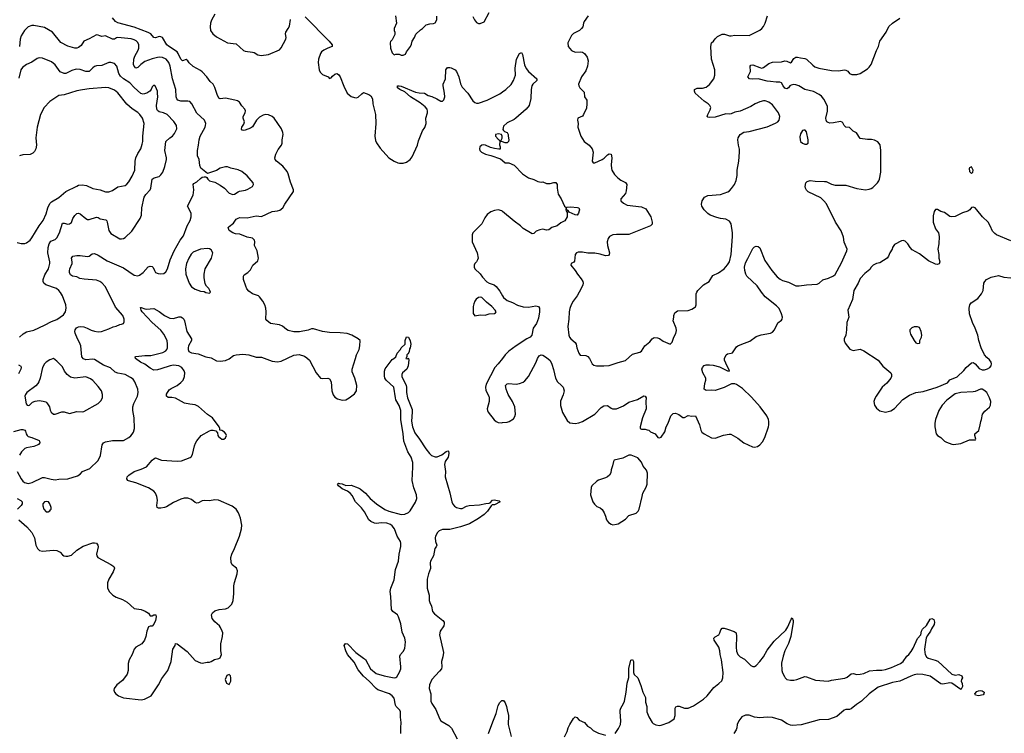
# Model space of a CAD drawing. Header units: inches. Extents: x 2057696 to 2160536, y 827480 to 1016834.
# Tile 293 of 422: x 2094614 to 2105597, y 951130 to 959089. Entities that reach past the tile are written whole.
import ezdxf

# ---------------------------------------------------------------- set-up
doc = ezdxf.new("R2010")
doc.units = ezdxf.units.IN
doc.header["$MEASUREMENT"] = 0
doc.layers.add('C0995', color=7, linetype='Continuous')
doc.layers.add('C1905', color=7, linetype='Continuous')

msp = doc.modelspace()

# ---------------------------------------------------------------- linework, layer by layer
at = {"layer": 'C0995', "color": 5}
for points, elevation in [([(2096792, 959150), (2096755, 959085), (2096744, 959050), (2096739, 959010), (2096744, 958970), (2096770, 958930), (2096810, 958897), (2096930, 958832), (2097030, 958818), (2097110, 958745), (2097130, 958736), (2097210, 958728), (2097230, 958722), (2097270, 958698), (2097309, 958689), (2097390, 958699), (2097510, 958751), (2097530, 958774), (2097581, 958870), (2097587, 958890), (2097579, 958930), (2097581, 958950), (2097610, 958990), (2097622, 959018), (2097635, 959090)], 520), ([(2098805, 959130), (2098816, 959050), (2098791, 958990), (2098791, 958970), (2098798, 958950), (2098797, 958923), (2098770, 958866), (2098750, 958846), (2098748, 958830), (2098751, 958770), (2098770, 958718), (2098790, 958698), (2098810, 958706), (2098845, 958705), (2098870, 958692), (2098890, 958692), (2098917, 958703), (2098930, 958732), (2098974, 958790), (2098986, 958814), (2098993, 958850), (2099019, 958890), (2099034, 958926), (2099083, 958977), (2099108, 958990), (2099148, 959030), (2099190, 959043), (2099230, 959045), (2099250, 959052), (2099267, 959087), (2099268, 959128)], 540), ([(2099670, 959124), (2099688, 959088), (2099710, 959058), (2099730, 959045), (2099750, 959045), (2099794, 959066), (2099849, 959170)], 540), ([(2094585, 954050), (2094630, 953967), (2094650, 953941), (2094668, 953928), (2094710, 953918), (2094752, 953928), (2094870, 953983), (2094890, 953985), (2094964, 953964), (2095010, 953958), (2095050, 953965), (2095150, 953970), (2095259, 954000), (2095290, 954021), (2095314, 954050), (2095397, 954083), (2095489, 954171), (2095516, 954230), (2095533, 954347), (2095550, 954370), (2095570, 954380), (2095650, 954396), (2095770, 954397), (2095831, 954429), (2095854, 954446), (2095870, 954467), (2095884, 954490), (2095896, 954530), (2095891, 954649), (2095876, 954730), (2095877, 954770), (2095888, 954810), (2095927, 954890), (2095935, 954930), (2095930, 954970), (2095900, 955050), (2095878, 955078), (2095850, 955098), (2095790, 955131), (2095707, 955147), (2095677, 955157), (2095626, 955206), (2095550, 955236), (2095450, 955300), (2095430, 955303), (2095350, 955297), (2095326, 955306), (2095308, 955328), (2095297, 955450), (2095282, 955490), (2095257, 955530), (2095231, 955591), (2095229, 955610), (2095233, 955630), (2095248, 955652), (2095270, 955663), (2095290, 955666), (2095330, 955664), (2095368, 955650), (2095410, 955628), (2095450, 955616), (2095491, 955609), (2095527, 955613), (2095610, 955641), (2095657, 955663), (2095689, 955671), (2095730, 955691), (2095750, 955692), (2095770, 955702), (2095780, 955720), (2095781, 955750), (2095766, 955790), (2095684, 955884), (2095570, 956110), (2095530, 956156), (2095508, 956170), (2095470, 956183), (2095334, 956194), (2095284, 956204), (2095250, 956220), (2095202, 956230), (2095182, 956242), (2095169, 956269), (2095168, 956288), (2095173, 956310), (2095200, 956370), (2095201, 956390), (2095190, 956431), (2095206, 956450), (2095250, 956460), (2095290, 956460), (2095370, 956446), (2095388, 956452), (2095421, 956479), (2095450, 956482), (2095490, 956463), (2095590, 956399), (2095770, 956320), (2095890, 956239), (2095930, 956234), (2095950, 956239), (2095990, 956268), (2096048, 956332), (2096070, 956339), (2096090, 956336), (2096104, 956324), (2096116, 956290), (2096130, 956268), (2096157, 956257), (2096187, 956253), (2096221, 956259), (2096243, 956277), (2096263, 956310), (2096294, 956410), (2096336, 956510), (2096403, 956630), (2096440, 956680), (2096482, 956790), (2096515, 956850), (2096526, 956890), (2096526, 956930), (2096484, 957010), (2096550, 957130), (2096558, 957190), (2096549, 957250), (2096557, 957263), (2096590, 957281), (2096630, 957319), (2096650, 957331), (2096670, 957338), (2096690, 957338), (2096702, 957330), (2096711, 957310), (2096730, 957291), (2096790, 957276), (2096850, 957244), (2096897, 957210), (2096950, 957153), (2096990, 957139), (2097010, 957142), (2097049, 957170), (2097064, 957176), (2097131, 957189), (2097160, 957200), (2097209, 957230), (2097223, 957250), (2097219, 957270), (2097150, 957349), (2097090, 957395), (2097050, 957415), (2096970, 957432), (2096930, 957449), (2096909, 957449), (2096850, 957432), (2096810, 957406), (2096710, 957375), (2096634, 957434), (2096623, 957463), (2096615, 957530), (2096596, 957570), (2096596, 957630), (2096610, 957690), (2096615, 957750), (2096626, 957790), (2096681, 957890), (2096688, 957910), (2096690, 957930), (2096676, 957970), (2096590, 958047), (2096534, 958150), (2096510, 958175), (2096490, 958182), (2096410, 958180), (2096379, 958190), (2096365, 958205), (2096358, 958230), (2096357, 958310), (2096318, 958430), (2096294, 958570), (2096278, 958610), (2096247, 958647), (2096206, 958666), (2096170, 958670), (2096150, 958667), (2096090, 958651), (2096010, 958621), (2095965, 958590), (2095930, 958554), (2095910, 958550), (2095890, 958570), (2095883, 958590), (2095886, 958650), (2095898, 958682), (2095936, 958750), (2095941, 958770), (2095941, 958810), (2095933, 958833), (2095914, 958854), (2095890, 958866), (2095856, 958876), (2095710, 958892), (2095693, 958887), (2095670, 958872), (2095650, 958872), (2095570, 958910), (2095530, 958902), (2095507, 958907), (2095490, 958918), (2095470, 958920), (2095390, 958876), (2095331, 958850), (2095298, 958802), (2095270, 958777), (2095250, 958772), (2095230, 958773), (2095150, 958794), (2095074, 958834), (2094981, 958950), (2094890, 959002), (2094770, 959025), (2094750, 959025), (2094710, 959010), (2094669, 958970), (2094631, 958910), (2094619, 958870), (2094610, 958790)], 540), ([(2094603, 953510), (2094693, 953433), (2094750, 953368), (2094780, 953310), (2094794, 953230), (2094814, 953190), (2094836, 953170), (2094870, 953160), (2094990, 953174), (2095029, 953169), (2095064, 953150), (2095090, 953121), (2095106, 953110), (2095130, 953104), (2095150, 953104), (2095190, 953116), (2095250, 953174), (2095321, 953219), (2095430, 953255), (2095450, 953256), (2095470, 953250), (2095485, 953230), (2095490, 953210), (2095470, 953130), (2095473, 953110), (2095484, 953090), (2095632, 953012), (2095663, 952990), (2095673, 952973), (2095656, 952930), (2095607, 952850), (2095593, 952810), (2095593, 952753), (2095611, 952710), (2095653, 952670), (2095689, 952649), (2095761, 952621), (2095811, 952591), (2095890, 952521), (2095970, 952511), (2096014, 952494), (2096051, 952471), (2096070, 952442), (2096090, 952442), (2096110, 952452), (2096131, 952451), (2096135, 952430), (2096130, 952388), (2096110, 952346), (2096090, 952326), (2096070, 952326), (2096050, 952318), (2096031, 952269), (2096021, 952210), (2096007, 952170), (2095977, 952130), (2095911, 952090), (2095891, 952070), (2095867, 952010), (2095834, 951950), (2095822, 951910), (2095825, 951830), (2095813, 951790), (2095762, 951718), (2095699, 951670), (2095666, 951630), (2095663, 951610), (2095671, 951590), (2095687, 951570), (2095715, 951550), (2095770, 951525), (2095970, 951502), (2096005, 951510), (2096081, 951550), (2096163, 951670), (2096200, 951740), (2096268, 951832), (2096305, 951930), (2096323, 952070), (2096349, 952110), (2096350, 952131), (2096371, 952130), (2096483, 952043), (2096570, 951943), (2096630, 951915), (2096650, 951911), (2096704, 951924), (2096730, 951925), (2096749, 951931), (2096786, 951954), (2096837, 951963), (2096850, 951972), (2096864, 952010), (2096857, 952050), (2096859, 952130), (2096876, 952210), (2096878, 952250), (2096874, 952270), (2096855, 952310), (2096841, 952330), (2096792, 952372), (2096761, 952410), (2096752, 952450), (2096765, 952475), (2096790, 952495), (2096838, 952510), (2096910, 952517), (2096941, 952530), (2096979, 952570), (2096995, 952610), (2097004, 952690), (2097004, 952776), (2097010, 952811), (2097041, 952910), (2097043, 952943), (2097032, 952972), (2096983, 953010), (2096974, 953034), (2096970, 953090), (2096981, 953130), (2097011, 953190), (2097066, 953330), (2097088, 953410), (2097090, 953450), (2097076, 953530), (2097053, 953590), (2097027, 953630), (2096985, 953665), (2096830, 953729), (2096790, 953734), (2096730, 953724), (2096670, 953727), (2096650, 953723), (2096610, 953700), (2096590, 953696), (2096570, 953706), (2096530, 953738), (2096490, 953752), (2096449, 953751), (2096410, 953741), (2096330, 953703), (2096250, 953655), (2096230, 953647), (2096190, 953640), (2096161, 953641), (2096148, 953648), (2096142, 953670), (2096151, 953730), (2096145, 953770), (2096130, 953807), (2096110, 953832), (2096050, 953868), (2095910, 953925), (2095826, 953946), (2095819, 953950), (2095809, 953970), (2095813, 953990), (2095833, 954010), (2095890, 954050), (2095970, 954075), (2096030, 954103), (2096090, 954175), (2096110, 954192), (2096130, 954202), (2096197, 954177), (2096370, 954164), (2096419, 954170), (2096515, 954205), (2096526, 954214), (2096541, 954239), (2096563, 954337), (2096574, 954366), (2096590, 954391), (2096639, 954450), (2096730, 954503), (2096750, 954511), (2096771, 954511), (2096802, 954502), (2096820, 954480), (2096825, 954450), (2096830, 954442), (2096870, 954412), (2096890, 954412), (2096910, 954425), (2096922, 954450), (2096915, 954470), (2096898, 954490), (2096870, 954508), (2096846, 954510), (2096846, 954530), (2096838, 954550), (2096763, 954650), (2096710, 954687), (2096610, 954775), (2096570, 954794), (2096510, 954801), (2096454, 954814), (2096350, 954867), (2096310, 954874), (2096270, 954874), (2096250, 954889), (2096250, 954911), (2096281, 954959), (2096304, 954976), (2096370, 955010), (2096410, 955042), (2096436, 955070), (2096453, 955110), (2096456, 955150), (2096450, 955171), (2096422, 955210), (2096390, 955230), (2096330, 955235), (2096292, 955228), (2096190, 955194), (2096150, 955185), (2096110, 955182), (2096070, 955201), (2096010, 955247), (2095962, 955270), (2095905, 955310), (2095902, 955330), (2095908, 955332), (2096010, 955343), (2096075, 955345), (2096210, 955379), (2096244, 955396), (2096255, 955410), (2096263, 955430), (2096263, 955470), (2096257, 955510), (2096223, 955583), (2096187, 955627), (2096091, 955711), (2095981, 955830), (2095967, 955850), (2095962, 955878), (2095970, 955879), (2096010, 955864), (2096030, 955862), (2096110, 955868), (2096170, 955836), (2096228, 955790), (2096290, 955761), (2096330, 955758), (2096390, 955776), (2096410, 955774), (2096430, 955765), (2096446, 955750), (2096454, 955730), (2096480, 955610), (2096530, 955530), (2096530, 955510), (2096497, 955450), (2096492, 955430), (2096492, 955410), (2096500, 955390), (2096530, 955375), (2096604, 955364), (2096690, 955329), (2096750, 955316), (2096810, 955285), (2096850, 955279), (2096910, 955287), (2096950, 955305), (2096998, 955342), (2097030, 955352), (2097102, 955358), (2097170, 955353), (2097250, 955327), (2097310, 955324), (2097430, 955281), (2097490, 955272), (2097530, 955279), (2097671, 955349), (2097730, 955354), (2097790, 955336), (2097818, 955318), (2097848, 955290), (2097919, 955150), (2097970, 955091), (2097990, 955088), (2098050, 955091), (2098070, 955085), (2098090, 955050), (2098097, 954950), (2098110, 954905), (2098130, 954880), (2098160, 954860), (2098210, 954844), (2098250, 954849), (2098290, 954870), (2098350, 954915), (2098371, 954949), (2098374, 955010), (2098352, 955090), (2098323, 955163), (2098321, 955190), (2098361, 955310), (2098370, 955350), (2098399, 955410), (2098408, 955450), (2098410, 955510), (2098390, 955530), (2098319, 955570), (2098268, 955588), (2098190, 955596), (2098070, 955599), (2097990, 955611), (2097890, 955642), (2097870, 955641), (2097830, 955626), (2097734, 955606), (2097670, 955608), (2097610, 955622), (2097590, 955633), (2097545, 955670), (2097510, 955687), (2097410, 955701), (2097370, 955734), (2097361, 955750), (2097364, 955830), (2097359, 955870), (2097348, 955910), (2097327, 955950), (2097290, 955998), (2097276, 956010), (2097211, 956031), (2097170, 956062), (2097149, 956089), (2097136, 956116), (2097111, 956190), (2097110, 956230), (2097118, 956242), (2097159, 956270), (2097190, 956300), (2097213, 956350), (2097270, 956398), (2097279, 956430), (2097261, 956510), (2097233, 956570), (2097238, 956610), (2097234, 956630), (2097210, 956651), (2097150, 956665), (2097070, 956696), (2097022, 956702), (2096992, 956712), (2096950, 956737), (2096939, 956770), (2096950, 956784), (2096999, 956821), (2097030, 956864), (2097050, 956877), (2097070, 956881), (2097150, 956880), (2097250, 956902), (2097310, 956894), (2097430, 956950), (2097490, 956956), (2097515, 956965), (2097548, 956992), (2097570, 957031), (2097669, 957171), (2097669, 957191), (2097635, 957275), (2097610, 957370), (2097596, 957396), (2097550, 957457), (2097477, 957510), (2097464, 957530), (2097461, 957550), (2097470, 957590), (2097498, 957642), (2097534, 957690), (2097541, 957710), (2097541, 957750), (2097552, 957810), (2097550, 957830), (2097535, 957870), (2097454, 957990), (2097429, 958010), (2097390, 958027), (2097354, 958030), (2097330, 958023), (2097290, 958002), (2097257, 957970), (2097210, 957895), (2097190, 957878), (2097130, 957856), (2097110, 957852), (2097096, 957856), (2097088, 957868), (2097090, 957890), (2097115, 957925), (2097120, 957950), (2097106, 957990), (2097108, 958010), (2097130, 958050), (2097132, 958072), (2097127, 958090), (2097090, 958127), (2097064, 958170), (2097044, 958184), (2097013, 958193), (2096910, 958213), (2096850, 958207), (2096835, 958215), (2096815, 958255), (2096790, 958333), (2096771, 958370), (2096738, 958398), (2096701, 958450), (2096650, 958508), (2096630, 958524), (2096548, 958568), (2096506, 958606), (2096490, 958630), (2096470, 958645), (2096430, 958630), (2096410, 958649), (2096383, 958710), (2096370, 958729), (2096272, 958792), (2096256, 958810), (2096206, 958890), (2096190, 958899), (2096170, 958900), (2096130, 958887), (2096110, 958890), (2096076, 958930), (2096046, 958946), (2095890, 959005), (2095710, 959053), (2095682, 959070), (2095650, 959110)], 520), ([(2097799, 959119), (2098065, 958850), (2098098, 958810), (2098099, 958790), (2098050, 958772), (2098007, 958750), (2097980, 958730), (2097968, 958710), (2097948, 958650), (2097944, 958610), (2097953, 958530), (2097965, 958505), (2097990, 958479), (2098054, 958450), (2098070, 958434), (2098090, 958442), (2098102, 958458), (2098130, 958481), (2098150, 958487), (2098170, 958476), (2098190, 958450), (2098228, 958348), (2098268, 958270), (2098310, 958233), (2098350, 958220), (2098370, 958219), (2098390, 958225), (2098430, 958263), (2098450, 958275), (2098510, 958254), (2098530, 958239), (2098548, 958208), (2098554, 958150), (2098581, 958030), (2098586, 957930), (2098576, 957790), (2098582, 957742), (2098595, 957715), (2098636, 957656), (2098733, 957550), (2098790, 957510), (2098830, 957492), (2098850, 957489), (2098890, 957487), (2098930, 957499), (2098970, 957529), (2098990, 957559), (2099051, 957690), (2099064, 957736), (2099108, 957850), (2099133, 957887), (2099142, 957910), (2099146, 957930), (2099143, 957990), (2099161, 958050), (2099163, 958070), (2099158, 958090), (2099136, 958116), (2099080, 958160), (2098973, 958230), (2098910, 958283), (2098854, 958310), (2098829, 958330), (2098829, 958350), (2098848, 958352), (2098870, 958348), (2099030, 958280), (2099070, 958272), (2099129, 958269), (2099170, 958245), (2099212, 958232), (2099267, 958207), (2099310, 958181), (2099330, 958179), (2099345, 958195), (2099355, 958230), (2099354, 958270), (2099336, 958350), (2099338, 958370), (2099362, 958430), (2099369, 958530), (2099386, 958554), (2099410, 958556), (2099428, 958552), (2099470, 958530), (2099487, 958510), (2099512, 958450), (2099530, 958373), (2099550, 958338), (2099614, 958270), (2099670, 958184), (2099690, 958165), (2099710, 958158), (2099730, 958157), (2099830, 958192), (2099970, 958262), (2100000, 958284)], 520), ([(2094610, 955550), (2094653, 955587), (2094690, 955607), (2094772, 955628), (2094890, 955682), (2094970, 955724), (2095030, 955747), (2095103, 955797), (2095123, 955830), (2095133, 955870), (2095128, 955910), (2095093, 956010), (2095070, 956047), (2095052, 956070), (2095026, 956090), (2094904, 956130), (2094882, 956150), (2094874, 956170), (2094875, 956190), (2094895, 956245), (2094935, 956310), (2094950, 956370), (2094951, 956390), (2094926, 956490), (2094930, 956550), (2094942, 956590), (2094962, 956618), (2095010, 956636), (2095030, 956656), (2095058, 956710), (2095090, 956818), (2095110, 956820), (2095150, 956810), (2095170, 956811), (2095190, 956827), (2095208, 956870), (2095230, 956904), (2095250, 956926), (2095270, 956932), (2095290, 956923), (2095350, 956873), (2095370, 956862), (2095390, 956860), (2095470, 956885), (2095490, 956881), (2095510, 956867), (2095575, 956855), (2095586, 956846), (2095590, 956831), (2095610, 956736), (2095630, 956706), (2095730, 956646), (2095750, 956643), (2095770, 956648), (2095790, 956660), (2095865, 956730), (2095958, 956870), (2095971, 956909), (2095976, 956990), (2096004, 957110), (2096021, 957139), (2096070, 957191), (2096077, 957210), (2096090, 957310), (2096113, 957327), (2096170, 957341), (2096190, 957358), (2096210, 957390), (2096231, 957450), (2096250, 957530), (2096250, 957550), (2096234, 957630), (2096243, 957730), (2096287, 957770), (2096318, 957790), (2096342, 957818), (2096368, 957870), (2096363, 957910), (2096335, 957955), (2096257, 958030), (2096219, 958050), (2096170, 958062), (2096150, 958076), (2096144, 958090), (2096141, 958130), (2096153, 958230), (2096152, 958268), (2096150, 958290), (2096130, 958343), (2096110, 958357), (2096106, 958354), (2096090, 958339), (2096079, 958310), (2096066, 958290), (2096031, 958269), (2095990, 958258), (2095966, 958266), (2095890, 958332), (2095843, 958383), (2095770, 958430), (2095739, 958459), (2095719, 958490), (2095696, 958570), (2095670, 958602), (2095632, 958612), (2095610, 958610), (2095530, 958577), (2095470, 958573), (2095450, 958567), (2095430, 958553), (2095390, 958510), (2095350, 958511), (2095290, 958532), (2095244, 958536), (2095196, 958524), (2095130, 958490), (2095110, 958489), (2095067, 958507), (2095010, 958585), (2094970, 958618), (2094870, 958659), (2094830, 958663), (2094810, 958656), (2094750, 958615), (2094690, 958590), (2094644, 958556), (2094628, 958530), (2094604, 958436)], 560), ([(2094584, 956604), (2094630, 956593), (2094670, 956593), (2094690, 956602), (2094730, 956631), (2094750, 956656), (2094830, 956790), (2094877, 956850), (2094910, 956925), (2094928, 956992), (2094950, 957039), (2094970, 957058), (2095050, 957107), (2095130, 957172), (2095250, 957234), (2095270, 957242), (2095310, 957246), (2095358, 957238), (2095430, 957205), (2095510, 957190), (2095570, 957169), (2095610, 957169), (2095650, 957185), (2095710, 957223), (2095790, 957239), (2095810, 957255), (2095830, 957280), (2095870, 957344), (2095900, 957410), (2095902, 957510), (2095910, 957550), (2095930, 957595), (2095964, 957650), (2095981, 957699), (2095987, 957730), (2095987, 957790), (2096002, 957930), (2095983, 957990), (2095953, 958033), (2095932, 958052), (2095870, 958094), (2095810, 958148), (2095710, 958273), (2095670, 958303), (2095610, 958330), (2095570, 958334), (2095390, 958318), (2095313, 958307), (2095250, 958294), (2095110, 958252), (2095050, 958244), (2094950, 958175), (2094888, 958110), (2094845, 958030), (2094810, 957890), (2094795, 957770), (2094803, 957690), (2094795, 957650), (2094780, 957620), (2094761, 957599), (2094730, 957586), (2094650, 957582), (2094610, 957571)], 580), ([(2100000, 957725), (2099990, 957729), (2099970, 957726), (2099967, 957693), (2099974, 957670), (2099974, 957646), (2099957, 957643), (2099910, 957651), (2099865, 957665), (2099810, 957691), (2099786, 957694), (2099767, 957690), (2099747, 957670), (2099741, 957650), (2099746, 957630), (2099766, 957610), (2099810, 957588), (2099870, 957573), (2099976, 957536), (2100000, 957517)], 520), ([(2100000, 956949), (2099990, 956958), (2099950, 956968), (2099910, 956961), (2099870, 956947), (2099830, 956915), (2099802, 956878), (2099768, 956812), (2099668, 956710), (2099660, 956690), (2099661, 956610), (2099716, 956490), (2099728, 956430), (2099722, 956410), (2099711, 956390), (2099691, 956370), (2099682, 956350), (2099683, 956330), (2099691, 956310), (2099750, 956256), (2099777, 956217), (2099826, 956166), (2099850, 956151), (2099905, 956130), (2099930, 956114), (2099970, 956063), (2100000, 956009)], 520), ([(2098866, 951130), (2098864, 951190), (2098869, 951250), (2098861, 951310), (2098861, 951370), (2098853, 951390), (2098814, 951430), (2098806, 951446), (2098790, 951522), (2098770, 951548), (2098737, 951570), (2098610, 951615), (2098590, 951631), (2098513, 951713), (2098447, 951767), (2098390, 951839), (2098344, 951924), (2098270, 952010), (2098250, 952049), (2098232, 952110), (2098248, 952132), (2098271, 952130), (2098363, 952030), (2098450, 951970), (2098470, 951952), (2098526, 951850), (2098590, 951799), (2098679, 951770), (2098791, 951749), (2098810, 951753), (2098819, 951761), (2098850, 951811), (2098864, 951850), (2098866, 951870), (2098855, 951990), (2098862, 952010), (2098890, 952042), (2098910, 952077), (2098917, 952150), (2098908, 952190), (2098879, 952259), (2098864, 952350), (2098840, 952430), (2098828, 952450), (2098777, 952490), (2098762, 952510), (2098755, 952655), (2098747, 952713), (2098752, 952748), (2098790, 952843), (2098804, 952956), (2098839, 953050), (2098848, 953130), (2098865, 953215), (2098865, 953250), (2098860, 953270), (2098824, 953330), (2098794, 953410), (2098770, 953443), (2098750, 953459), (2098710, 953473), (2098650, 953477), (2098590, 953471), (2098570, 953474), (2098530, 953494), (2098510, 953512), (2098460, 953600), (2098425, 953645), (2098360, 953710), (2098323, 953783), (2098305, 953805), (2098270, 953830), (2098210, 953855), (2098169, 953890), (2098159, 953910), (2098170, 953919), (2098182, 953918), (2098210, 953912), (2098250, 953894), (2098310, 953898), (2098390, 953869), (2098410, 953858), (2098470, 953809), (2098525, 953750), (2098595, 953690), (2098688, 953628), (2098730, 953609), (2098870, 953572), (2098910, 953573), (2098950, 953592), (2098970, 953613), (2099030, 953708), (2099042, 953750), (2099041, 953790), (2099009, 953869), (2098992, 953950), (2099000, 954100), (2098998, 954150), (2098979, 954210), (2098942, 954270), (2098897, 954390), (2098891, 954470), (2098865, 954630), (2098866, 954730), (2098847, 954787), (2098811, 954850), (2098804, 954870), (2098788, 954990), (2098702, 955070), (2098688, 955090), (2098683, 955117), (2098684, 955170), (2098690, 955195), (2098770, 955301), (2098789, 955311), (2098809, 955330), (2098825, 955370), (2098862, 955410), (2098870, 955431), (2098915, 955470), (2098914, 955510), (2098930, 955552), (2098950, 955547), (2098970, 955507), (2098975, 955470), (2098970, 955430), (2098963, 955417), (2098957, 955383), (2098943, 955357), (2098932, 955350), (2098934, 955326), (2098930, 955326), (2098922, 955310), (2098935, 955305), (2098946, 955310), (2098946, 955314), (2098952, 955312), (2098955, 955295), (2098948, 955230), (2098933, 955190), (2098883, 955150), (2098875, 955130), (2098878, 955110), (2098925, 955010), (2098929, 954990), (2098929, 954930), (2098940, 954870), (2098990, 954742), (2098993, 954710), (2098985, 954610), (2098994, 954550), (2099022, 954482), (2099075, 954410), (2099143, 954303), (2099184, 954250), (2099209, 954230), (2099250, 954214), (2099270, 954214), (2099324, 954236), (2099370, 954273), (2099390, 954281), (2099396, 954276), (2099402, 954250), (2099394, 954210), (2099360, 954160), (2099352, 954130), (2099362, 954050), (2099361, 953990), (2099413, 953813), (2099433, 953713), (2099445, 953685), (2099464, 953664), (2099488, 953648), (2099530, 953637), (2099550, 953639), (2099597, 953663), (2099628, 953672), (2099743, 953677), (2099813, 953693), (2099850, 953696), (2099860, 953700), (2099887, 953730), (2099905, 953735), (2099962, 953722), (2099973, 953713), (2099910, 953679), (2099883, 953677), (2099871, 953669), (2099831, 953609), (2099795, 953570), (2099730, 953526), (2099630, 953467), (2099530, 953434), (2099410, 953405), (2099330, 953403), (2099292, 953388), (2099273, 953370), (2099252, 953330), (2099247, 953310), (2099251, 953271), (2099267, 953230), (2099261, 953210), (2099246, 953190), (2099228, 953110), (2099198, 953050), (2099194, 953030), (2099197, 952970), (2099172, 952910), (2099160, 952850), (2099160, 952750), (2099180, 952670), (2099182, 952610), (2099188, 952590), (2099209, 952550), (2099220, 952490), (2099242, 952462), (2099334, 952390), (2099349, 952370), (2099350, 952350), (2099345, 952330), (2099304, 952270), (2099295, 952230), (2099340, 952030), (2099335, 951985), (2099320, 951930), (2099324, 951870), (2099318, 951850), (2099298, 951822), (2099210, 951730), (2099185, 951670), (2099180, 951630), (2099200, 951570), (2099200, 951490), (2099210, 951464), (2099257, 951397), (2099296, 951296), (2099310, 951271), (2099399, 951219), (2099430, 951187), (2099493, 951070)], 480), ([(2100000, 955312), (2099951, 955249), (2099914, 955210), (2099816, 955024), (2099808, 954990), (2099813, 954953), (2099847, 954890), (2099851, 954870), (2099851, 954830), (2099828, 954750), (2099831, 954730), (2099841, 954710), (2099905, 954625), (2099927, 954607), (2099950, 954597), (2099990, 954594), (2100000, 954595)], 520), ([(2094600, 955240), (2094625, 955225), (2094629, 955210), (2094625, 955190), (2094602, 955138)], 540), ([(2094550, 954495), (2094630, 954517), (2094650, 954518), (2094670, 954512), (2094679, 954499), (2094685, 954470), (2094696, 954450), (2094710, 954440), (2094750, 954429), (2094830, 954394), (2094836, 954390), (2094838, 954370), (2094822, 954350), (2094810, 954344), (2094770, 954330), (2094690, 954315), (2094670, 954306), (2094633, 954270), (2094610, 954233)], 540), ([(2094586, 953750), (2094628, 953728), (2094643, 953710), (2094640, 953690), (2094630, 953670), (2094591, 953630)], 520), ([(2099843, 951130), (2099890, 951259), (2099930, 951350), (2099950, 951441), (2099970, 951474), (2099990, 951496), (2100000, 951497)], 480)]:
    msp.add_lwpolyline(points, dxfattribs=dict(at, elevation=elevation))
for points, elevation in [([(2099956, 957816), (2099923, 957810), (2099922, 957790), (2099950, 957756), (2099962, 957750), (2099970, 957734), (2099982, 957738), (2099994, 957766), (2099995, 957790), (2099989, 957809)], 520), ([(2096710, 956537), (2096630, 956528), (2096550, 956497), (2096527, 956474), (2096499, 956430), (2096475, 956370), (2096465, 956310), (2096467, 956250), (2096503, 956150), (2096530, 956108), (2096570, 956085), (2096630, 956063), (2096670, 956058), (2096690, 956046), (2096730, 956038), (2096742, 956050), (2096734, 956070), (2096722, 956090), (2096696, 956116), (2096683, 956143), (2096672, 956212), (2096671, 956250), (2096684, 956310), (2096755, 956430), (2096769, 956490), (2096750, 956521), (2096730, 956534)], 540), ([(2099750, 955994), (2099730, 955989), (2099707, 955973), (2099691, 955950), (2099679, 955921), (2099673, 955890), (2099671, 955811), (2099690, 955787), (2099750, 955797), (2099805, 955795), (2099850, 955807), (2099909, 955811), (2099922, 955818), (2099929, 955830), (2099917, 955850), (2099881, 955890), (2099819, 955939), (2099770, 955989)], 520), ([(2094990, 955309), (2094950, 955294), (2094911, 955270), (2094891, 955250), (2094867, 955210), (2094841, 955090), (2094829, 955050), (2094816, 955030), (2094794, 955006), (2094693, 954930), (2094678, 954910), (2094672, 954890), (2094686, 954806), (2094698, 954790), (2094710, 954785), (2094722, 954790), (2094756, 954824), (2094785, 954835), (2094830, 954841), (2094876, 954836), (2094906, 954826), (2094917, 954817), (2094947, 954770), (2094954, 954734), (2094966, 954710), (2094990, 954691), (2095010, 954691), (2095084, 954716), (2095110, 954715), (2095170, 954697), (2095210, 954709), (2095250, 954719), (2095310, 954715), (2095330, 954718), (2095489, 954810), (2095520, 954840), (2095538, 954870), (2095538, 954910), (2095526, 954950), (2095490, 954998), (2095430, 955064), (2095404, 955084), (2095350, 955104), (2095230, 955091), (2095181, 955101), (2095144, 955130), (2095114, 955170), (2095090, 955217), (2095030, 955279)], 560), ([(2094910, 953717), (2094890, 953712), (2094871, 953690), (2094871, 953669), (2094882, 953630), (2094910, 953602), (2094930, 953600), (2094949, 953610), (2094959, 953621), (2094964, 953630), (2094965, 953650), (2094950, 953689), (2094936, 953710)], 540), ([(2096950, 951786), (2096925, 951775), (2096906, 951730), (2096922, 951690), (2096950, 951674), (2096968, 951710), (2096968, 951750), (2096966, 951770)], 520)]:
    msp.add_lwpolyline(points, close=True, dxfattribs=dict(at, elevation=elevation))
at = {"layer": 'C1905', "color": 5}
for points, elevation in [([(2100953, 959130), (2100911, 959070), (2100902, 959050), (2100895, 959010), (2100881, 958990), (2100858, 958970), (2100790, 958933), (2100770, 958913), (2100727, 958830), (2100731, 958790), (2100770, 958747), (2100808, 958728), (2100870, 958730), (2100890, 958725), (2100915, 958710), (2100945, 958670), (2100954, 958630), (2100949, 958571), (2100930, 958519), (2100882, 958450), (2100848, 958370), (2100851, 958350), (2100863, 958330), (2100910, 958282), (2100915, 958230), (2100939, 958190), (2100941, 958150), (2100937, 958103), (2100902, 958030), (2100890, 958013), (2100841, 957990), (2100837, 957970), (2100843, 957930), (2100841, 957890), (2100874, 957790), (2100890, 957759), (2100912, 957732), (2100965, 957690), (2100998, 957650), (2101009, 957610), (2100999, 957510), (2101010, 957491), (2101030, 957491), (2101111, 957529), (2101135, 957545), (2101170, 957581), (2101190, 957591), (2101211, 957590), (2101220, 957550), (2101210, 957470), (2101214, 957430), (2101220, 957410), (2101250, 957364), (2101285, 957325), (2101319, 957299), (2101373, 957273), (2101386, 957250), (2101379, 957181), (2101370, 957150), (2101321, 957090), (2101319, 957070), (2101350, 957042), (2101390, 957022), (2101550, 957000), (2101599, 956979), (2101653, 956890), (2101667, 956830), (2101667, 956810), (2101650, 956789), (2101410, 956694), (2101270, 956695), (2101230, 956688), (2101194, 956670), (2101179, 956650), (2101167, 956610), (2101169, 956570), (2101192, 956490), (2101190, 956470), (2101180, 956460), (2101150, 956454), (2101090, 956474), (2101030, 956486), (2100950, 956485), (2100890, 956495), (2100844, 956496), (2100824, 956490), (2100811, 956470), (2100803, 956397), (2100794, 956386), (2100765, 956370), (2100761, 956350), (2100810, 956291), (2100836, 956250), (2100878, 956198), (2100894, 956170), (2100899, 956150), (2100896, 956130), (2100878, 956090), (2100832, 956010), (2100786, 955950), (2100764, 955910), (2100750, 955869), (2100742, 955830), (2100740, 955750), (2100727, 955667), (2100739, 955570), (2100747, 955550), (2100763, 955530), (2100810, 955490), (2100820, 955470), (2100829, 955430), (2100850, 955371), (2100867, 955347), (2100930, 955345), (2100950, 955334), (2100970, 955310), (2101001, 955250), (2101017, 955237), (2101049, 955229), (2101130, 955227), (2101190, 955232), (2101290, 955267), (2101370, 955287), (2101450, 955357), (2101530, 955380), (2101548, 955392), (2101586, 955450), (2101642, 955498), (2101670, 955530), (2101690, 955544), (2101730, 955542), (2101750, 955533), (2101790, 955505), (2101870, 955472), (2101890, 955492), (2101909, 955550), (2101932, 955588), (2101939, 955621), (2101937, 955650), (2101903, 955730), (2101912, 955770), (2101910, 955790), (2101922, 955818), (2101950, 955841), (2102070, 955844), (2102110, 955859), (2102142, 955878), (2102152, 955888), (2102158, 955910), (2102161, 956030), (2102166, 956050), (2102178, 956070), (2102242, 956130), (2102303, 956170), (2102345, 956235), (2102410, 956266), (2102470, 956310), (2102510, 956356), (2102530, 956390), (2102550, 956470), (2102563, 956670), (2102563, 956710), (2102551, 956811), (2102530, 956841), (2102490, 956864), (2102430, 956872), (2102390, 956883), (2102317, 956910), (2102289, 956929), (2102250, 956970), (2102224, 957010), (2102220, 957030), (2102227, 957070), (2102253, 957110), (2102290, 957128), (2102430, 957140), (2102513, 957170), (2102530, 957179), (2102555, 957205), (2102588, 957250), (2102605, 957295), (2102618, 957350), (2102618, 957410), (2102635, 957510), (2102644, 957610), (2102644, 957644), (2102630, 957690), (2102624, 957750), (2102629, 957770), (2102650, 957810), (2102690, 957833), (2102750, 957841), (2102950, 957893), (2103045, 957935), (2103071, 957949), (2103087, 957970), (2103091, 958010), (2103077, 958050), (2103010, 958140), (2102969, 958170), (2102930, 958183), (2102910, 958183), (2102870, 958174), (2102816, 958150), (2102770, 958121), (2102650, 958070), (2102590, 958057), (2102550, 958039), (2102530, 958035), (2102490, 958039), (2102370, 958003), (2102310, 957999), (2102290, 958002), (2102284, 958010), (2102289, 958030), (2102317, 958083), (2102324, 958110), (2102313, 958130), (2102293, 958150), (2102250, 958181), (2102150, 958269), (2102140, 958290), (2102141, 958310), (2102170, 958324), (2102230, 958325), (2102270, 958336), (2102310, 958365), (2102358, 958430), (2102368, 958470), (2102367, 958530), (2102330, 958650), (2102323, 958790), (2102330, 958830), (2102351, 958849), (2102370, 958876), (2102399, 958901), (2102450, 958927), (2102474, 958926), (2102530, 958907), (2102550, 958907), (2102590, 958918), (2102750, 958914), (2102869, 958971), (2102891, 958989), (2102909, 959011), (2102928, 959050), (2102956, 959130)], 540), ([(2100000, 954595), (2100050, 954600), (2100073, 954607), (2100121, 954639), (2100137, 954663), (2100143, 954690), (2100136, 954770), (2100111, 954830), (2100063, 954910), (2100041, 954970), (2100034, 955010), (2100050, 955026), (2100066, 955030), (2100150, 955023), (2100190, 955032), (2100230, 955048), (2100250, 955063), (2100289, 955111), (2100373, 955270), (2100390, 955311), (2100410, 955339), (2100430, 955351), (2100450, 955347), (2100490, 955322), (2100530, 955287), (2100550, 955246), (2100569, 955189), (2100590, 955090), (2100613, 955050), (2100659, 955010), (2100676, 954990), (2100687, 954950), (2100675, 954905), (2100646, 954834), (2100647, 954787), (2100670, 954707), (2100720, 954620), (2100750, 954594), (2100810, 954586), (2100850, 954593), (2100892, 954608), (2101030, 954688), (2101098, 954762), (2101130, 954783), (2101170, 954786), (2101210, 954756), (2101228, 954748), (2101270, 954750), (2101350, 954784), (2101410, 954823), (2101506, 954854), (2101574, 954894), (2101591, 954890), (2101601, 954870), (2101597, 954830), (2101600, 954750), (2101562, 954650), (2101534, 954550), (2101534, 954530), (2101550, 954522), (2101590, 954522), (2101613, 954513), (2101630, 954512), (2101651, 954491), (2101702, 954470), (2101731, 954431), (2101750, 954425), (2101770, 954432), (2101810, 954492), (2101825, 954550), (2101849, 954590), (2101878, 954670), (2101890, 954687), (2101904, 954696), (2101930, 954699), (2101965, 954685), (2102010, 954651), (2102030, 954651), (2102070, 954676), (2102110, 954667), (2102151, 954671), (2102197, 954570), (2102211, 954510), (2102222, 954490), (2102247, 954470), (2102330, 954424), (2102370, 954420), (2102463, 954457), (2102528, 954468), (2102545, 954465), (2102623, 954423), (2102690, 954370), (2102786, 954326), (2102810, 954320), (2102845, 954330), (2102871, 954349), (2102898, 954382), (2102924, 954430), (2102968, 954550), (2102971, 954570), (2102971, 954609), (2102966, 954630), (2102946, 954670), (2102872, 954772), (2102778, 954878), (2102677, 954977), (2102610, 955021), (2102590, 955028), (2102554, 955026), (2102470, 954988), (2102370, 954953), (2102330, 954957), (2102270, 954955), (2102260, 954960), (2102249, 954970), (2102257, 955030), (2102269, 955070), (2102269, 955090), (2102232, 955152), (2102224, 955190), (2102230, 955210), (2102248, 955232), (2102270, 955240), (2102310, 955240), (2102350, 955236), (2102419, 955219), (2102510, 955171), (2102532, 955168), (2102525, 955190), (2102504, 955224), (2102475, 955290), (2102476, 955310), (2102494, 955350), (2102510, 955361), (2102550, 955368), (2102565, 955375), (2102610, 955439), (2102624, 955450), (2102668, 955472), (2102757, 955503), (2102830, 955556), (2102886, 955574), (2102990, 955593), (2103010, 955603), (2103032, 955630), (2103072, 955708), (2103110, 955739), (2103117, 955750), (2103121, 955770), (2103113, 955810), (2103087, 955867), (2103057, 955897), (2102930, 955998), (2102887, 956050), (2102840, 956120), (2102726, 956230), (2102712, 956252), (2102701, 956290), (2102700, 956330), (2102710, 956379), (2102736, 956424), (2102790, 956536), (2102810, 956556), (2102830, 956564), (2102850, 956559), (2102870, 956545), (2102924, 956404), (2103002, 956290), (2103062, 956222), (2103096, 956196), (2103122, 956182), (2103190, 956160), (2103270, 956121), (2103310, 956119), (2103390, 956132), (2103510, 956139), (2103530, 956151), (2103572, 956188), (2103634, 956206), (2103690, 956233), (2103710, 956248), (2103781, 956379), (2103839, 956510), (2103843, 956530), (2103810, 956608), (2103802, 956662), (2103775, 956735), (2103714, 956830), (2103614, 957034), (2103585, 957070), (2103550, 957101), (2103410, 957169), (2103390, 957189), (2103379, 957210), (2103377, 957230), (2103384, 957270), (2103396, 957284), (2103430, 957295), (2103488, 957288), (2103590, 957286), (2103610, 957283), (2103670, 957255), (2103710, 957244), (2103830, 957242), (2103950, 957205), (2104050, 957193), (2104090, 957197), (2104110, 957206), (2104130, 957219), (2104181, 957270), (2104196, 957290), (2104205, 957310), (2104218, 957390), (2104218, 957630), (2104212, 957692), (2104185, 957725), (2104150, 957744), (2104114, 957754), (2104070, 957752), (2103990, 957764), (2103948, 957828), (2103910, 957846), (2103870, 957886), (2103830, 957891), (2103810, 957908), (2103797, 957937), (2103787, 957947), (2103770, 957953), (2103690, 957938), (2103650, 957936), (2103630, 957941), (2103618, 957950), (2103608, 957968), (2103605, 957990), (2103626, 958070), (2103623, 958123), (2103583, 958203), (2103556, 958236), (2103533, 958253), (2103470, 958288), (2103371, 958311), (2103305, 958350), (2103270, 958362), (2103250, 958365), (2103220, 958360), (2103206, 958350), (2103190, 958327), (2103170, 958317), (2103150, 958326), (2103130, 958350), (2103110, 958385), (2103093, 958393), (2103050, 958392), (2102990, 958398), (2102950, 958405), (2102850, 958431), (2102790, 958424), (2102755, 958430), (2102736, 958450), (2102764, 958510), (2102762, 958570), (2102770, 958581), (2102790, 958586), (2102870, 958554), (2102890, 958550), (2102910, 958556), (2102970, 958602), (2103010, 958615), (2103110, 958618), (2103150, 958630), (2103170, 958628), (2103210, 958606), (2103224, 958616), (2103250, 958655), (2103270, 958671), (2103290, 958671), (2103322, 958662), (2103370, 958657), (2103390, 958649), (2103460, 958580), (2103484, 958564), (2103528, 958548), (2103670, 958523), (2103750, 958517), (2103810, 958528), (2103830, 958526), (2103850, 958513), (2103870, 958488), (2103896, 958476), (2103950, 958476), (2103990, 958488), (2104070, 958540), (2104090, 958558), (2104110, 958588), (2104170, 958745), (2104193, 958790), (2104207, 958850), (2104279, 958950), (2104308, 959012), (2104350, 959051), (2104430, 959104)], 520), ([(2100000, 958284), (2100035, 958310), (2100095, 958365), (2100122, 958410), (2100145, 958470), (2100142, 958550), (2100155, 958650), (2100190, 958711), (2100210, 958723), (2100222, 958702), (2100244, 958584), (2100263, 958543), (2100291, 958510), (2100381, 958430), (2100384, 958410), (2100336, 958370), (2100328, 958350), (2100319, 958310), (2100316, 958210), (2100296, 958130), (2100262, 958090), (2100149, 957991), (2100130, 957977), (2100050, 957937), (2100010, 957902), (2100004, 957864), (2100010, 957852), (2100022, 957842), (2100051, 957830), (2100061, 957810), (2100061, 957790), (2100071, 957750), (2100065, 957730), (2100050, 957715), (2100030, 957715), (2100000, 957725)], 520), ([(2100000, 957517), (2100030, 957492), (2100070, 957491), (2100130, 957465), (2100224, 957370), (2100290, 957325), (2100350, 957307), (2100394, 957286), (2100430, 957278), (2100450, 957279), (2100490, 957262), (2100530, 957262), (2100570, 957274), (2100594, 957274), (2100610, 957250), (2100609, 957210), (2100622, 957142), (2100653, 957090), (2100691, 957011), (2100710, 956994), (2100721, 956999), (2100758, 957002), (2100836, 956996), (2100851, 956990), (2100857, 956970), (2100856, 956956), (2100847, 956930), (2100831, 956910), (2100810, 956914), (2100743, 956943), (2100730, 956959), (2100720, 956960), (2100710, 956986), (2100706, 956970), (2100710, 956954), (2100718, 956958), (2100712, 956950), (2100719, 956939), (2100722, 956890), (2100693, 956847), (2100650, 956822), (2100610, 956790), (2100550, 956770), (2100516, 956744), (2100490, 956742), (2100450, 956753), (2100414, 956746), (2100374, 956730), (2100350, 956704), (2100330, 956702), (2100310, 956710), (2100230, 956761), (2100200, 956790), (2100130, 956841), (2100000, 956949)], 520), ([(2105670, 956623), (2105511, 956691), (2105490, 956704), (2105466, 956730), (2105438, 956790), (2105415, 956830), (2105355, 956890), (2105290, 956969), (2105270, 956989), (2105250, 956999), (2105230, 956993), (2105211, 956970), (2105190, 956955), (2105130, 956935), (2105050, 956894), (2105010, 956890), (2104990, 956895), (2104930, 956937), (2104890, 956949), (2104850, 956973), (2104830, 956973), (2104813, 956950), (2104803, 956903), (2104804, 956830), (2104830, 956758), (2104863, 956710), (2104870, 956670), (2104867, 956590), (2104856, 956530), (2104867, 956470), (2104867, 956430), (2104876, 956390), (2104870, 956365), (2104850, 956360), (2104830, 956364), (2104750, 956400), (2104650, 956476), (2104570, 956521), (2104547, 956547), (2104522, 956590), (2104490, 956620), (2104470, 956627), (2104450, 956624), (2104370, 956582), (2104351, 956550), (2104346, 956530), (2104321, 956490), (2104306, 956450), (2104291, 956429), (2104210, 956379), (2104170, 956369), (2104132, 956350), (2104112, 956330), (2104098, 956302), (2104040, 956260), (2103990, 956204), (2103965, 956150), (2103917, 956070), (2103905, 955970), (2103853, 955850), (2103861, 955770), (2103840, 955710), (2103838, 955630), (2103828, 955572), (2103811, 955530), (2103811, 955510), (2103823, 955483), (2103874, 955414), (2103910, 955399), (2103990, 955416), (2104030, 955397), (2104188, 955290), (2104243, 955223), (2104330, 955150), (2104338, 955130), (2104338, 955110), (2104331, 955090), (2104285, 955035), (2104236, 954990), (2104168, 954890), (2104154, 954866), (2104143, 954830), (2104150, 954790), (2104170, 954758), (2104208, 954728), (2104270, 954713), (2104330, 954728), (2104370, 954754), (2104466, 954854), (2104539, 954901), (2104610, 954930), (2104690, 954943), (2104849, 954990), (2104962, 955038), (2104990, 955071), (2105070, 955106), (2105144, 955176), (2105170, 955211), (2105230, 955262), (2105250, 955265), (2105271, 955250), (2105318, 955198), (2105350, 955183), (2105376, 955184), (2105410, 955195), (2105435, 955210), (2105449, 955230), (2105453, 955250), (2105449, 955270), (2105430, 955297), (2105401, 955321), (2105376, 955350), (2105338, 955430), (2105312, 955512), (2105302, 955570), (2105272, 955650), (2105243, 955710), (2105207, 955810), (2105204, 955870), (2105212, 955910), (2105228, 955932), (2105302, 955978), (2105343, 956030), (2105361, 956070), (2105370, 956150), (2105378, 956170), (2105398, 956190), (2105450, 956216), (2105530, 956237), (2105590, 956219), (2105670, 956211)], 520), ([(2100000, 956009), (2100010, 955990), (2100050, 955957), (2100110, 955936), (2100165, 955905), (2100230, 955886), (2100290, 955881), (2100370, 955899), (2100401, 955890), (2100411, 955870), (2100411, 955830), (2100399, 955761), (2100378, 955702), (2100343, 955650), (2100327, 955570), (2100307, 955550), (2100270, 955531), (2100150, 955452), (2100070, 955391), (2100029, 955350), (2100000, 955312)], 520), ([(2101255, 951130), (2101295, 951185), (2101315, 951230), (2101319, 951270), (2101310, 951370), (2101312, 951388), (2101320, 951410), (2101350, 951462), (2101359, 951490), (2101379, 951590), (2101391, 951689), (2101407, 951753), (2101410, 951854), (2101430, 951945), (2101450, 951952), (2101459, 951930), (2101459, 951810), (2101468, 951788), (2101508, 951748), (2101542, 951662), (2101564, 951590), (2101596, 951530), (2101596, 951476), (2101608, 951428), (2101610, 951370), (2101630, 951315), (2101668, 951250), (2101680, 951240), (2101710, 951224), (2101750, 951218), (2101770, 951221), (2101854, 951250), (2101915, 951290), (2101927, 951330), (2101924, 951410), (2101933, 951427), (2101950, 951434), (2101970, 951433), (2102030, 951412), (2102050, 951409), (2102070, 951410), (2102130, 951435), (2102243, 951510), (2102282, 951550), (2102357, 951643), (2102414, 951686), (2102444, 951716), (2102456, 951750), (2102460, 951810), (2102442, 951950), (2102427, 952010), (2102425, 952050), (2102413, 952090), (2102360, 952170), (2102355, 952190), (2102373, 952207), (2102412, 952228), (2102425, 952250), (2102436, 952284), (2102450, 952304), (2102470, 952304), (2102510, 952292), (2102585, 952265), (2102606, 952250), (2102611, 952211), (2102604, 952090), (2102610, 952045), (2102625, 952010), (2102650, 951985), (2102698, 951958), (2102770, 951887), (2102790, 951877), (2102810, 951877), (2102830, 951886), (2102870, 951931), (2102910, 951985), (2102950, 952056), (2103030, 952157), (2103158, 952282), (2103183, 952317), (2103218, 952402), (2103230, 952418), (2103243, 952390), (2103242, 952370), (2103214, 952210), (2103190, 952133), (2103150, 952050), (2103129, 951991), (2103112, 951912), (2103116, 951830), (2103123, 951803), (2103143, 951763), (2103151, 951750), (2103172, 951732), (2103210, 951723), (2103250, 951724), (2103282, 951730), (2103370, 951763), (2103390, 951762), (2103490, 951723), (2103630, 951712), (2103670, 951722), (2103816, 951744), (2103842, 951758), (2103890, 951793), (2103910, 951796), (2103950, 951788), (2103990, 951790), (2104030, 951799), (2104094, 951826), (2104170, 951836), (2104230, 951835), (2104270, 951841), (2104337, 951863), (2104438, 951910), (2104470, 951933), (2104510, 951990), (2104531, 952009), (2104557, 952043), (2104579, 952081), (2104630, 952186), (2104665, 952230), (2104674, 952270), (2104684, 952290), (2104728, 952332), (2104770, 952402), (2104790, 952411), (2104810, 952401), (2104819, 952370), (2104815, 952345), (2104784, 952296), (2104774, 952270), (2104738, 952222), (2104724, 952196), (2104705, 952070), (2104709, 952030), (2104715, 952010), (2104730, 951982), (2104748, 951968), (2104827, 951947), (2104855, 951935), (2105010, 951791), (2105050, 951778), (2105090, 951785), (2105122, 951770), (2105132, 951750), (2105118, 951730), (2105116, 951710), (2105127, 951687), (2105131, 951651), (2105117, 951623), (2105110, 951619), (2105010, 951689), (2104990, 951693), (2104910, 951678), (2104890, 951683), (2104770, 951766), (2104687, 951787), (2104630, 951790), (2104590, 951782), (2104553, 951767), (2104430, 951710), (2104350, 951696), (2104190, 951646), (2104089, 951571), (2104005, 951490), (2103947, 951453), (2103890, 951403), (2103870, 951397), (2103830, 951396), (2103810, 951388), (2103730, 951319), (2103635, 951285), (2103530, 951280), (2103330, 951225), (2103230, 951218), (2103210, 951221), (2103176, 951236), (2103110, 951277), (2103010, 951306), (2102950, 951310), (2102870, 951302), (2102810, 951311), (2102750, 951332), (2102730, 951334), (2102708, 951332), (2102670, 951315), (2102635, 951270), (2102618, 951230), (2102613, 951190), (2102606, 951170), (2102580, 951130)], 480), ([(2100000, 951497), (2100010, 951498), (2100030, 951472), (2100045, 951430), (2100050, 951392), (2100068, 951330), (2100061, 951230), (2100095, 951095)], 480), ([(2100690, 951090), (2100720, 951150), (2100731, 951190), (2100750, 951230), (2100790, 951294), (2100810, 951315), (2100830, 951307), (2100856, 951276), (2100915, 951250), (2100948, 951210), (2100979, 951190), (2101010, 951161), (2101070, 951131), (2101150, 951111)], 480)]:
    msp.add_lwpolyline(points, dxfattribs=dict(at, elevation=elevation))
for points, elevation in [([(2103362, 957858), (2103347, 957853), (2103324, 957816), (2103317, 957783), (2103318, 957750), (2103325, 957730), (2103347, 957710), (2103370, 957699), (2103390, 957699), (2103409, 957711), (2103409, 957750), (2103390, 957838), (2103376, 957856)], 540), ([(2105230, 957446), (2105210, 957438), (2105205, 957430), (2105210, 957394), (2105230, 957374), (2105246, 957390), (2105248, 957410)], 520), ([(2104590, 955665), (2104566, 955654), (2104544, 955630), (2104542, 955610), (2104550, 955582), (2104590, 955512), (2104610, 955486), (2104630, 955478), (2104650, 955482), (2104655, 955485), (2104655, 955510), (2104673, 955550), (2104675, 955570), (2104669, 955610), (2104650, 955655), (2104630, 955664)], 540), ([(2105330, 954969), (2105270, 954944), (2105250, 954940), (2105110, 954932), (2105050, 954916), (2104955, 954845), (2104903, 954790), (2104865, 954730), (2104828, 954630), (2104822, 954590), (2104822, 954550), (2104837, 954470), (2104853, 954453), (2104890, 954430), (2104929, 954389), (2104950, 954376), (2105010, 954356), (2105030, 954353), (2105110, 954363), (2105210, 954405), (2105270, 954402), (2105275, 954405), (2105278, 954410), (2105268, 954450), (2105269, 954470), (2105314, 954506), (2105329, 954570), (2105333, 954607), (2105344, 954630), (2105355, 954690), (2105378, 954722), (2105432, 954768), (2105443, 954790), (2105447, 954830), (2105433, 954870), (2105401, 954930), (2105370, 954958), (2105350, 954967)], 520), ([(2101434, 954234), (2101408, 954232), (2101340, 954200), (2101245, 954175), (2101238, 954162), (2101228, 954112), (2101211, 954070), (2101206, 954034), (2101194, 954010), (2101170, 953990), (2101150, 953980), (2101070, 953952), (2101050, 953941), (2100995, 953890), (2100987, 953870), (2100979, 953790), (2101007, 953710), (2101024, 953684), (2101050, 953661), (2101090, 953645), (2101110, 953625), (2101134, 953590), (2101150, 953552), (2101161, 953510), (2101183, 953483), (2101210, 953464), (2101230, 953457), (2101270, 953462), (2101290, 953468), (2101370, 953517), (2101410, 953559), (2101490, 953585), (2101511, 953609), (2101524, 953630), (2101558, 953770), (2101563, 953810), (2101603, 953877), (2101613, 953907), (2101618, 954030), (2101605, 954065), (2101569, 954110), (2101550, 954154), (2101510, 954202)], 520), ([(2105310, 951550), (2105276, 951556), (2105266, 951570), (2105290, 951595), (2105310, 951605), (2105330, 951608), (2105350, 951604), (2105371, 951590), (2105370, 951570), (2105359, 951561)], 480)]:
    msp.add_lwpolyline(points, close=True, dxfattribs=dict(at, elevation=elevation))

doc.saveas('drawing.dxf')
